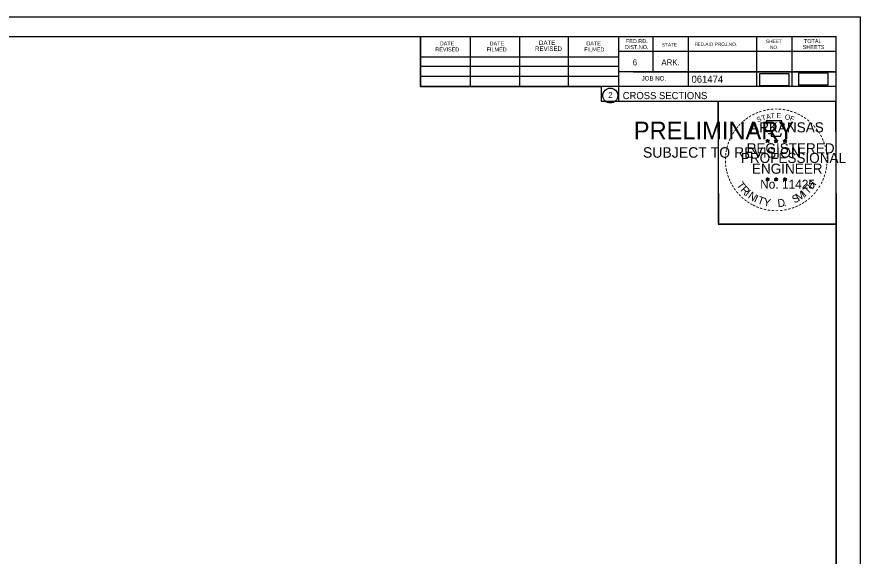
# Model space of a CAD drawing. Extents: x 1359801 to 1362404, y 372415 to 374228.
# Drawn here: x 1361199.7 to 1361366.6, y 373908 to 374014.6 of the extents above; entities that cross this region are included whole.
import ezdxf

# ---------------------------------------------------------------- set-up
doc = ezdxf.new("R2010")
doc.units = 0
for name, color, linetype in [('S_PRIMARY_CTL_ANNOT', 7, 'Continuous'), ('S_SHOULDER', 7, 'Continuous'), ('S_TELEPHONE_UTILITIES', 7, 'Continuous'), ('S_UNDERGROUND_CABLE', 7, 'Continuous'), ('S_UTL_PT_SYM', 7, 'Continuous')]:
    doc.layers.add(name, color=color, linetype=linetype)

msp = doc.modelspace()

# ---------------------------------------------------------------- linework, layer by layer
at = {"layer": 'S_SHOULDER'}
for p, q in [((1361033.31, 374014.63), (1361366.64, 374014.63)), ((1361337.92, 373975.48), (1361337.92, 373975.48))]:
    msp.add_line(p, q, dxfattribs=at)
for points in [[(1361033.3, 374014.63), (1361366.64, 374014.63), (1361366.64, 373801.29), (1361033.3, 373801.29)], [(1361279.63, 374010.73), (1361279.63, 374000.85), (1361315.36, 374000.85), (1361315.36, 373997.93), (1361338.56, 373997.93), (1361338.56, 373973.6), (1361361.89, 373973.6), (1361361.89, 373805.27), (1361045.71, 373805.27), (1361045.71, 374010.73)], [(1361338.56, 373997.93), (1361361.77, 373997.93), (1361361.89, 373973.6), (1361338.68, 373973.6)]]:
    msp.add_lwpolyline(points, close=True, dxfattribs=at)
at = {"layer": 'S_TELEPHONE_UTILITIES'}
for p, q in [((1361347.98, 373990.19), (1361348.32, 373990.08)), ((1361347.98, 373990.19), (1361348.23, 373990.14)), ((1361347.98, 373990.19), (1361348.21, 373990.07)), ((1361348.11, 373989.78), (1361348.32, 373990.08)), ((1361348.11, 373989.78), (1361348.23, 373990.02)), ((1361348.11, 373989.78), (1361348.32, 373990)), ((1361348.32, 373990.44), (1361348.28, 373990.19)), ((1361348.32, 373990.08), (1361348.32, 373990.44)), ((1361348.32, 373990.44), (1361348.37, 373990.19)), ((1361348.67, 373990.19), (1361348.32, 373990.08)), ((1361348.54, 373989.78), (1361348.32, 373990.08)), ((1361348.54, 373989.78), (1361348.32, 373989.99)), ((1361348.67, 373990.19), (1361348.39, 373990.14)), ((1361348.54, 373989.78), (1361348.4, 373990.07)), ((1361348.67, 373990.19), (1361348.47, 373990.09)), ((1361349.65, 373990.19), (1361349.99, 373990.08)), ((1361349.65, 373990.19), (1361349.9, 373990.14)), ((1361349.65, 373990.19), (1361349.88, 373990.07)), ((1361349.78, 373989.78), (1361349.99, 373990.08)), ((1361349.78, 373989.78), (1361349.9, 373990.02)), ((1361349.78, 373989.78), (1361349.99, 373990)), ((1361349.99, 373990.44), (1361349.95, 373990.19)), ((1361349.99, 373990.08), (1361349.99, 373990.44)), ((1361349.99, 373990.44), (1361350.04, 373990.19)), ((1361350.34, 373990.19), (1361349.99, 373990.08)), ((1361350.21, 373989.78), (1361349.99, 373990.08)), ((1361350.21, 373989.78), (1361349.99, 373989.99)), ((1361350.34, 373990.19), (1361350.06, 373990.14)), ((1361350.21, 373989.78), (1361350.07, 373990.07)), ((1361350.34, 373990.19), (1361350.14, 373990.09)), ((1361351.41, 373990.18), (1361351.76, 373990.07)), ((1361351.41, 373990.18), (1361351.66, 373990.13)), ((1361351.41, 373990.18), (1361351.65, 373990.05)), ((1361351.54, 373989.77), (1361351.76, 373990.07)), ((1361351.54, 373989.77), (1361351.67, 373990.01)), ((1361351.54, 373989.77), (1361351.76, 373989.99)), ((1361351.76, 373990.43), (1361351.72, 373990.18)), ((1361351.76, 373990.07), (1361351.76, 373990.43)), ((1361351.76, 373990.43), (1361351.81, 373990.18)), ((1361352.11, 373990.18), (1361351.76, 373990.07)), ((1361351.97, 373989.77), (1361351.76, 373990.07)), ((1361351.97, 373989.77), (1361351.76, 373989.98)), ((1361352.11, 373990.18), (1361351.82, 373990.13)), ((1361351.97, 373989.77), (1361351.83, 373990.06)), ((1361352.11, 373990.18), (1361351.9, 373990.07)), ((1361347.97, 373982.62), (1361348.32, 373982.5)), ((1361347.97, 373982.62), (1361348.22, 373982.57)), ((1361347.97, 373982.62), (1361348.21, 373982.49)), ((1361348.1, 373982.21), (1361348.32, 373982.5)), ((1361348.1, 373982.21), (1361348.23, 373982.45)), ((1361348.1, 373982.21), (1361348.32, 373982.42)), ((1361348.32, 373982.87), (1361348.28, 373982.62)), ((1361348.32, 373982.5), (1361348.32, 373982.87)), ((1361348.32, 373982.87), (1361348.37, 373982.62)), ((1361348.67, 373982.62), (1361348.32, 373982.5)), ((1361348.53, 373982.21), (1361348.32, 373982.5)), ((1361348.53, 373982.21), (1361348.32, 373982.42)), ((1361348.67, 373982.62), (1361348.38, 373982.57)), ((1361348.53, 373982.21), (1361348.4, 373982.5)), ((1361348.67, 373982.62), (1361348.46, 373982.51)), ((1361349.64, 373982.62), (1361349.99, 373982.5)), ((1361349.64, 373982.62), (1361349.89, 373982.57)), ((1361349.64, 373982.62), (1361349.88, 373982.49)), ((1361349.77, 373982.21), (1361349.99, 373982.5)), ((1361349.77, 373982.21), (1361349.9, 373982.45)), ((1361349.77, 373982.21), (1361349.99, 373982.42)), ((1361349.99, 373982.87), (1361349.95, 373982.62)), ((1361349.99, 373982.5), (1361349.99, 373982.87)), ((1361349.99, 373982.87), (1361350.04, 373982.62)), ((1361350.34, 373982.62), (1361349.99, 373982.5)), ((1361350.2, 373982.21), (1361349.99, 373982.5)), ((1361350.2, 373982.21), (1361349.99, 373982.42)), ((1361350.34, 373982.62), (1361350.05, 373982.57)), ((1361350.2, 373982.21), (1361350.07, 373982.5)), ((1361350.34, 373982.62), (1361350.13, 373982.51)), ((1361351.41, 373982.61), (1361351.76, 373982.49)), ((1361351.41, 373982.61), (1361351.66, 373982.56)), ((1361351.41, 373982.61), (1361351.64, 373982.48)), ((1361351.54, 373982.2), (1361351.76, 373982.49)), ((1361351.54, 373982.2), (1361351.67, 373982.44)), ((1361351.54, 373982.2), (1361351.75, 373982.41)), ((1361351.76, 373982.86), (1361351.72, 373982.61)), ((1361351.97, 373982.2), (1361351.75, 373982.41)), ((1361351.76, 373982.49), (1361351.76, 373982.86)), ((1361351.76, 373982.86), (1361351.81, 373982.61)), ((1361352.1, 373982.61), (1361351.76, 373982.49)), ((1361351.97, 373982.2), (1361351.76, 373982.49)), ((1361352.1, 373982.61), (1361351.82, 373982.56)), ((1361351.97, 373982.2), (1361351.83, 373982.49)), ((1361352.1, 373982.61), (1361351.9, 373982.5))]:
    msp.add_line(p, q, dxfattribs=at)
for points in [[(1361348.02, 373994.07), (1361348.29, 373993.24)], [(1361351.53, 373993.14), (1361351.67, 373993.43), (1361350.98, 373993.4), (1361351.13, 373994.07), (1361348.02, 373994.07)], [(1361348.51, 373991.64), (1361348.51, 373991.56), (1361349.07, 373991.54), (1361349.02, 373991.06), (1361350.89, 373991.06), (1361351.09, 373991.6)], [(1361348.32, 373990.44), (1361348.54, 373989.78), (1361347.98, 373990.19), (1361348.67, 373990.19), (1361348.11, 373989.78), (1361348.32, 373990.44)], [(1361349.99, 373990.44), (1361350.21, 373989.78), (1361349.65, 373990.19), (1361350.34, 373990.19), (1361349.78, 373989.78), (1361349.99, 373990.44)], [(1361351.76, 373990.43), (1361351.97, 373989.77), (1361351.41, 373990.18), (1361352.11, 373990.18), (1361351.54, 373989.77), (1361351.76, 373990.43)], [(1361348.32, 373982.87), (1361348.53, 373982.21), (1361347.97, 373982.62), (1361348.67, 373982.62), (1361348.1, 373982.21), (1361348.32, 373982.87)], [(1361349.99, 373982.87), (1361350.2, 373982.21), (1361349.64, 373982.62), (1361350.34, 373982.62), (1361349.77, 373982.21), (1361349.99, 373982.87)], [(1361351.76, 373982.86), (1361351.97, 373982.2), (1361351.41, 373982.61), (1361352.1, 373982.61), (1361351.54, 373982.2), (1361351.76, 373982.86)]]:
    msp.add_lwpolyline(points, dxfattribs=at)
for centre, radius in [((1361348.32, 373990.08), 0.172), ((1361348.32, 373990.08), 0.145), ((1361348.32, 373990.08), 0.116), ((1361348.32, 373990.08), 0.0991), ((1361348.32, 373990.08), 0.0747), ((1361348.32, 373990.08), 0.0495), ((1361348.32, 373990.08), 0.0296), ((1361349.99, 373990.08), 0.172), ((1361349.99, 373990.08), 0.145), ((1361349.99, 373990.08), 0.116), ((1361349.99, 373990.08), 0.0991), ((1361349.99, 373990.08), 0.0747), ((1361349.99, 373990.08), 0.0495), ((1361349.99, 373990.08), 0.0296), ((1361351.76, 373990.07), 0.172), ((1361351.76, 373990.07), 0.145), ((1361351.76, 373990.07), 0.116), ((1361351.76, 373990.07), 0.0991), ((1361351.76, 373990.07), 0.0747), ((1361351.76, 373990.07), 0.0495), ((1361351.76, 373990.07), 0.0296), ((1361348.32, 373982.5), 0.172), ((1361348.32, 373982.5), 0.145), ((1361348.32, 373982.5), 0.116), ((1361348.32, 373982.5), 0.0991), ((1361348.32, 373982.5), 0.0747), ((1361348.32, 373982.5), 0.0495), ((1361348.32, 373982.5), 0.0296), ((1361349.99, 373982.5), 0.172), ((1361349.99, 373982.5), 0.145), ((1361349.99, 373982.5), 0.116), ((1361349.99, 373982.5), 0.0991), ((1361349.99, 373982.5), 0.0747), ((1361349.99, 373982.5), 0.0495), ((1361349.99, 373982.5), 0.0296), ((1361351.76, 373982.49), 0.172), ((1361351.76, 373982.49), 0.145), ((1361351.76, 373982.49), 0.116), ((1361351.76, 373982.49), 0.0991), ((1361351.76, 373982.49), 0.0747), ((1361351.76, 373982.49), 0.0495), ((1361351.76, 373982.49), 0.0296)]:
    msp.add_circle(centre, radius, dxfattribs=at)
at = {"layer": 'S_UNDERGROUND_CABLE'}
for points in [[(1361346.74, 374001.04), (1361352.57, 374001.04), (1361352.57, 374003.35), (1361346.74, 374003.35)], [(1361354.47, 374001.16), (1361360.3, 374001.16), (1361360.3, 374003.47), (1361354.47, 374003.47)]]:
    msp.add_lwpolyline(points, close=True, dxfattribs=at)
at = {"layer": 'S_UTL_PT_SYM'}
for p, q in [((1361045.71, 374010.73), (1361361.89, 374010.73)), ((1361279.63, 374000.85), (1361279.63, 374010.73)), ((1361289.49, 374000.85), (1361289.49, 374010.53)), ((1361299.25, 374000.85), (1361299.25, 374010.53)), ((1361308.93, 374000.85), (1361308.93, 374010.53)), ((1361318.79, 374010.73), (1361318.79, 373997.93)), ((1361325.63, 374010.73), (1361325.63, 374003.79)), ((1361332.57, 374010.73), (1361332.57, 374000.85)), ((1361346.15, 374010.73), (1361346.15, 374000.85)), ((1361353.09, 374010.73), (1361353.09, 374000.85)), ((1361361.89, 373805.27), (1361361.89, 374010.73)), ((1361279.63, 374006.71), (1361318.79, 374006.71)), ((1361361.89, 374007.79), (1361318.79, 374007.79)), ((1361361.89, 374007.81), (1361361.89, 374007.81)), ((1361279.63, 374004.85), (1361318.79, 374004.85)), ((1361361.89, 374003.79), (1361318.79, 374003.79)), ((1361321.75, 374003.79), (1361361.89, 374003.79)), ((1361279.63, 374000.85), (1361279.63, 374002.91)), ((1361279.63, 374002.91), (1361318.79, 374002.91)), ((1361361.89, 374000.85), (1361279.63, 374000.85)), ((1361318.79, 373997.93), (1361361.89, 373997.93))]:
    msp.add_line(p, q, dxfattribs=at)
msp.add_circle((1361317.18, 373999.07), 1.47, dxfattribs=at)

# ---------------------------------------------------------------- texts
at = {"layer": 'S_PRIMARY_CTL_ANNOT'}
for s, height, p in [('PRELIMINARY', 3.5, (1361321.84, 373990.4)), ('DWB', 0.01, (1361322.59, 373992.25)), ('SUBJECT TO REVISION', 2.0751, (1361323.65, 373986.77))]:
    msp.add_text(s, height=height, rotation=360, dxfattribs=at).set_placement(p)
at = {"layer": 'S_TELEPHONE_UTILITIES'}
for s, height, rotation, p in [('-', 1.6, 34.0636, (1361344.9, 373994.24)), ('-', 1.6, 28.7918, (1361345.5, 373994.61)), ('-', 1.6, 24.3072, (1361346.13, 373994.92)), ('-', 1.6, 19.1761, (1361346.76, 373995.19)), ('T', 1, 16.4036, (1361347.28, 373994.08)), ('-', 1.6, 13.6301, (1361347.51, 373995.43)), ('A', 1, 11.2132, (1361348.11, 373994.33)), ('-', 1.6, 10.2193, (1361348.19, 373995.6)), ('T', 1, 6.0228, (1361348.96, 373994.49)), ('-', 1.6, 5.8968, (1361348.92, 373995.71)), ('-', 1.6, 0.1862, (1361349.69, 373995.78)), ('E', 1, 0.8323, (1361350.06, 373994.6)), ('-', 1.6, 357.743, (1361350.42, 373995.77)), ('-', 1.6, 352.1617, (1361351.16, 373995.71)), ('O', 1, 350.4515, (1361351.67, 373994.39)), ('-', 1.6, 347.2049, (1361351.88, 373995.6)), ('F', 1, 340.0707, (1361352.62, 373994.16)), ('-', 1.6, 342.3362, (1361352.51, 373995.44)), ('-', 1.6, 337.8551, (1361353.25, 373995.22)), ('-', 1.6, 334.1211, (1361353.88, 373994.95)), ('-', 1.6, 329.6409, (1361354.46, 373994.66)), ('-', 1.6, 48.423, (1361342.96, 373992.57)), ('-', 1.6, 42.9622, (1361343.41, 373993.05)), ('-', 1.6, 38.9507, (1361343.85, 373993.46)), ('-', 1.6, 36.2317, (1361344.32, 373993.84)), ('ARKANSAS', 2, 360, (1361344.87, 373991.78)), ('S', 1, 21.594, (1361346.37, 373993.74)), ('-', 1.6, 325.8627, (1361355.1, 373994.3)), ('-', 1.6, 320.5297, (1361355.71, 373993.88)), ('-', 1.6, 315.5786, (1361356.31, 373993.39)), ('-', 1.6, 58.0706, (1361341.82, 373990.99)), ('-', 1.6, 54.2325, (1361342.15, 373991.52)), ('-', 1.6, 50.6142, (1361342.56, 373992.08)), ('-', 1.6, 309.8797, (1361356.88, 373992.84)), ('-', 1.6, 306.6522, (1361357.4, 373992.24)), ('-', 1.4, 303.6753, (1361357.89, 373991.67)), ('-', 1.6, 67.7743, (1361341.25, 373989.76)), ('-', 1.6, 62.8713, (1361341.51, 373990.38)), ('DWB', 0.01, 360, (1361348.31, 373990.07)), ('DWB', 0.01, 360, (1361349.98, 373990.07)), ('DWB', 0.01, 360, (1361351.75, 373990.06)), ('-', 1.6, 299.6684, (1361358.21, 373991.06)), ('-', 1.6, 294.6628, (1361358.53, 373990.45)), ('-', 1.6, 290.5728, (1361358.79, 373989.87)), ('-', 1.6, 81.2013, (1361340.7, 373987.71)), ('-', 1.6, 75.461, (1361340.84, 373988.42)), ('-', 1.6, 72.3945, (1361341.03, 373989.13)), ('REGISTERED', 2, 360, (1361344.19, 373987.63)), ('-', 1.6, 285.1233, (1361359.02, 373989.29)), ('-', 1.6, 280.5493, (1361359.22, 373988.55)), ('-', 1.6, 89.0622, (1361340.6, 373986.32)), ('-', 1.6, 85.1863, (1361340.63, 373987.02)), ('PROFESSIONAL', 2, 360, (1361343.04, 373985.73)), ('-', 1.6, 276.5962, (1361359.39, 373987.78)), ('-', 1.6, 274.3301, (1361359.45, 373987.06)), ('-', 1.6, 94.1959, (1361340.64, 373985.59)), ('-', 1.6, 98.9479, (1361340.71, 373984.92)), ('ENGINEER', 2, 360, (1361345.23, 373983.6)), ('-', 1.6, 263.5172, (1361359.46, 373985.76)), ('-', 1.6, 269.9407, (1361359.48, 373986.43)), ('-', 1.6, 101.7149, (1361340.84, 373984.19)), ('-', 1.6, 105.4578, (1361341.01, 373983.6)), ('-', 1.6, 109.0874, (1361341.22, 373982.96)), ('-', 1.6, 252.8681, (1361359.1, 373983.71)), ('-', 1.6, 255.7626, (1361359.28, 373984.43)), ('-', 1.6, 260.9953, (1361359.39, 373985.11)), ('-', 1.6, 114.0643, (1361341.48, 373982.37)), ('-', 1.6, 115.7289, (1361341.78, 373981.75)), ('T', 1.54, 306.0406, (1361342.08, 373981.34)), ('No. 11425', 1.757, 360, (1361346.86, 373980.65)), ('DWB', 0.01, 360, (1361348.31, 373982.5)), ('DWB', 0.01, 360, (1361349.98, 373982.5)), ('DWB', 0.01, 360, (1361351.74, 373982.49)), ('H', 1.54, 54.6088, (1361357.2, 373980.38)), ('-', 1.6, 244.6197, (1361358.61, 373982.41)), ('-', 1.6, 247.8887, (1361358.88, 373983.04)), ('-', 1.6, 120.4471, (1361342.14, 373981.16)), ('-', 1.6, 125.8934, (1361342.54, 373980.6)), ('-', 1.6, 130.7181, (1361343, 373980.05)), ('R', 1.54, 314.005, (1361342.84, 373980.3)), ('I', 1.54, 321.9694, (1361343.74, 373979.36)), ('N', 1.54, 326.5002, (1361344.31, 373978.89)), ('M', 1.54, 32.6563, (1361354.46, 373978.11)), ('I', 1.54, 42.1136, (1361355.75, 373978.96)), ('T', 1.54, 46.6444, (1361356.31, 373979.44)), ('-', 1.6, 231.2538, (1361357.39, 373980.44)), ('-', 1.6, 233.8452, (1361357.82, 373981)), ('-', 1.6, 239.0712, (1361358.22, 373981.66)), ('-', 1.6, 134.2238, (1361343.52, 373979.51)), ('-', 1.6, 138.9338, (1361344.04, 373979.04)), ('-', 1.6, 144.6463, (1361344.6, 373978.64)), ('I', 1.54, 335.3603, (1361345.52, 373978.11)), ('T', 1.54, 339.8912, (1361346.18, 373977.78)), ('Y', 1.54, 347.8556, (1361347.4, 373977.33)), ('D', 1.54, 6.3969, (1361350.38, 373976.97)), ('S', 1.54, 26.9312, (1361353.63, 373977.7)), ('-', 1.6, 215.7363, (1361355.84, 373978.89)), ('-', 1.6, 221.0851, (1361356.39, 373979.36)), ('-', 1.6, 225.7653, (1361356.91, 373979.87)), ('-', 1.6, 148.0898, (1361345.16, 373978.27)), ('-', 1.6, 151.5704, (1361345.74, 373977.94)), ('-', 1.6, 154.6002, (1361346.26, 373977.69)), ('-', 1.6, 158.5612, (1361346.89, 373977.44)), ('-', 1.6, 162.7983, (1361347.57, 373977.23)), ('-', 1.6, 167.5555, (1361348.29, 373977.06)), ('.', 1.54, 13.7642, (1361351.57, 373977.1)), ('-', 1.6, 195.4743, (1361352.83, 373977.33)), ('-', 1.6, 200.7184, (1361353.5, 373977.57)), ('-', 1.6, 204.2516, (1361354.12, 373977.84)), ('-', 1.6, 207.3568, (1361354.75, 373978.16)), ('-', 1.6, 212.2491, (1361355.3, 373978.51)), ('-', 1.6, 173.1155, (1361349.06, 373976.95)), ('-', 1.6, 176.5183, (1361349.81, 373976.9)), ('-', 1.6, 181.5918, (1361350.55, 373976.92)), ('-', 1.6, 185.8167, (1361351.36, 373976.99)), ('-', 1.6, 191.2858, (1361352.1, 373977.13))]:
    msp.add_text(s, height=height, rotation=rotation, dxfattribs=at).set_placement(p)
at = {"layer": 'S_UTL_PT_SYM'}
for s, height, p in [('FED.RD.', 0.782, (1361320.27, 374009.45)), ('SHEET', 0.684, (1361348.01, 374009.45)), ('TOTAL', 0.782, (1361355.53, 374009.45)), ('REVISED', 0.782, (1361282.55, 374007.79)), ('DATE', 0.782, (1361283.43, 374008.97)), ('FILMED', 0.782, (1361292.71, 374007.79)), ('DATE', 0.782, (1361293.29, 374008.97)), ('REVISED', 0.879, (1361302.29, 374007.89)), ('DATE', 0.879, (1361303.07, 374009.07)), ('FILMED', 0.782, (1361312.05, 374007.79)), ('DATE', 0.782, (1361312.45, 374008.97)), ('DIST.NO.', 0.782, (1361320.07, 374008.27)), ('STATE', 0.684, (1361327.39, 374008.77)), ('FED.AID PROJ.NO.', 0.684, (1361333.85, 374008.87)), ('NO.', 0.684, (1361348.79, 374008.27)), ('SHEETS', 0.782, (1361355.25, 374008.27)), ('6', 1.17, (1361321.63, 374005.05)), ('ARK.', 1.172, (1361327.29, 374005.05)), ('JOB NO.', 0.879, (1361323.39, 374002.03)), ('061474', 1.4, (1361333.27, 374001.59)), ('2', 1.17, (1361316.79, 373998.58)), ('CROSS SECTIONS', 1.4, (1361319.65, 373998.36))]:
    msp.add_text(s, height=height, rotation=360, dxfattribs=at).set_placement(p)

doc.saveas('drawing.dxf')
